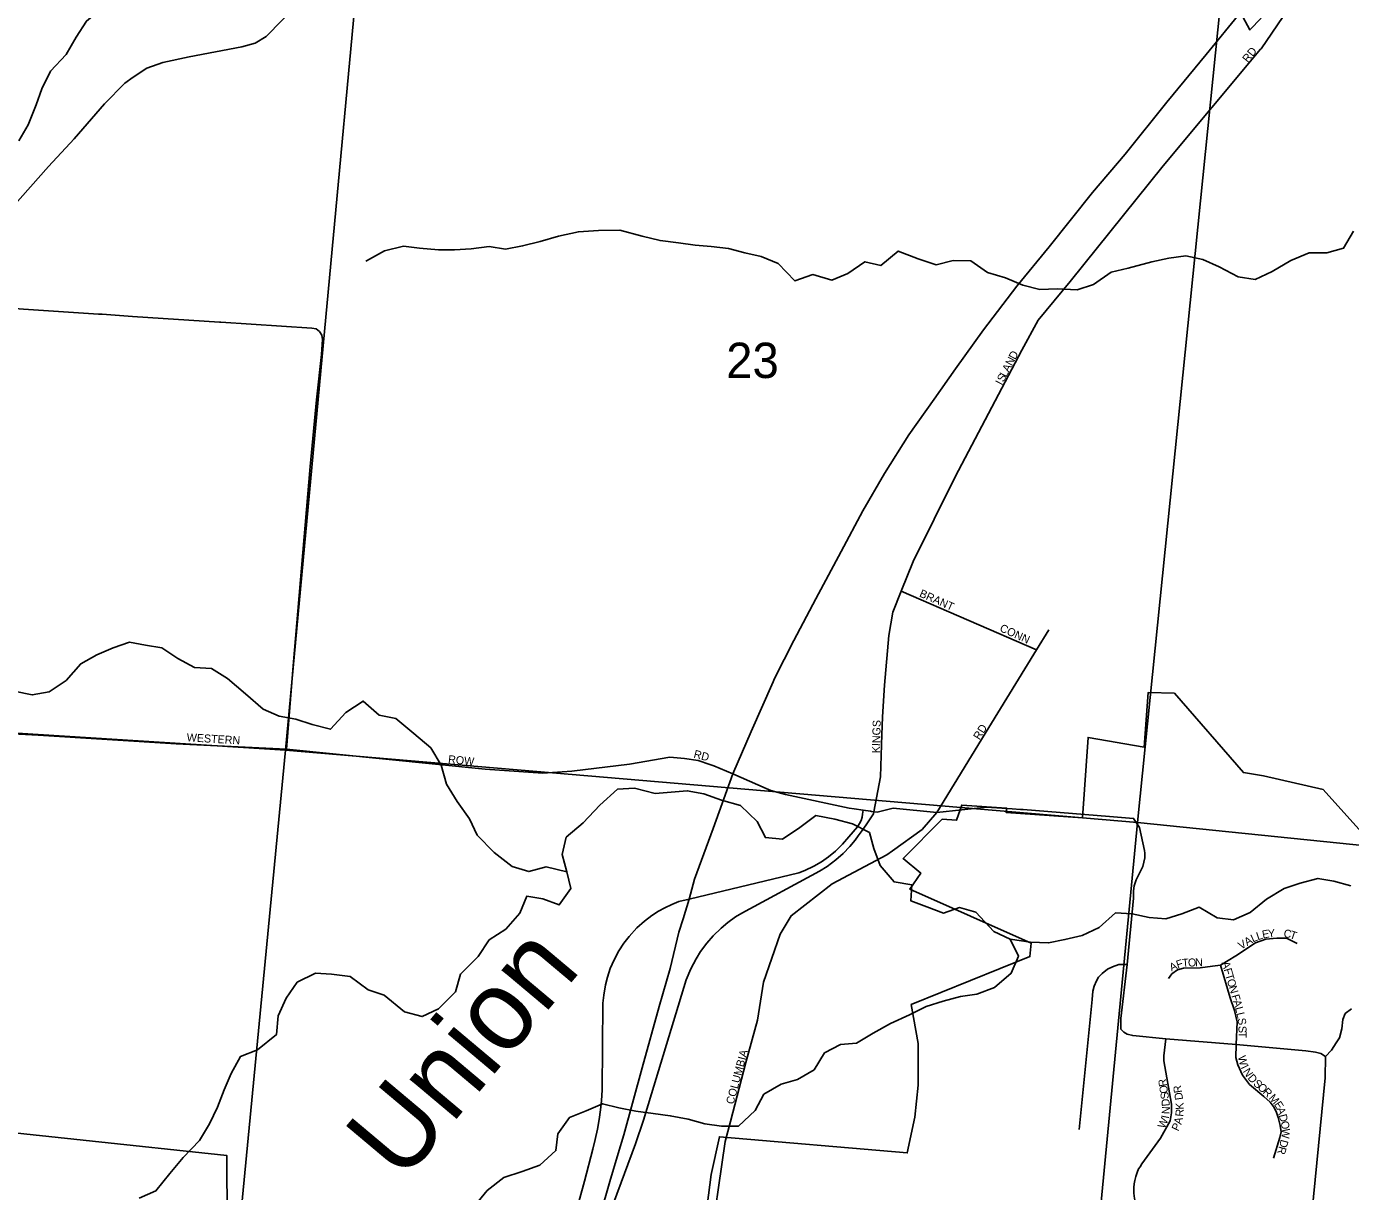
# Model space of a CAD drawing. Extents: x 1310247 to 1664935, y 284496 to 704931.
# Drawn here: x 1460035 to 1468308, y 489120 to 496402 of the extents above; entities that cross this region are included whole.
import ezdxf

# ---------------------------------------------------------------- set-up
doc = ezdxf.new("R2010")
doc.units = 0
for name, color, linetype in [('GM_P_State_Location', 7, 'Continuous'), ('GM_X_Corporation_Text', 7, 'Continuous'), ('GM_X_County', 7, 'Continuous'), ('GM_X_County_Road_Text', 7, 'Continuous'), ('GM_X_County_Subdivision_Text', 7, 'Continuous'), ('GM_X_Major_Lake_Text', 7, 'Continuous'), ('GM_X_Minor_Lake_Text', 7, 'Continuous'), ('GM_X_Minor_River_Text', 7, 'Continuous'), ('GM_X_Rail_Line', 7, 'Continuous'), ('GM_X_State_Location', 7, 'Continuous'), ('GM_X_State_Shield', 7, 'Continuous'), ('GM_X_Township_Road_Text', 7, 'Continuous'), ('GM_X_US_Location', 7, 'Continuous'), ('GM_X_US_Route', 7, 'Continuous')]:
    doc.layers.add(name, color=color, linetype=linetype)

msp = doc.modelspace()

# ---------------------------------------------------------------- linework, layer by layer
at = {"layer": 'GM_X_Corporation_Text'}
for points in [[(1467746.6, 496260.3), (1467748.8, 496262.9), (1467918, 496509.4), (1468043.4, 496622.5), (1468281.5, 496759.2)], [(1465377.5, 491915.5), (1465383.1, 492086.9), (1465396.4, 492285.3), (1465422.8, 492596), (1465448.8, 492741.9), (1465501, 492871.8), (1465575.7, 493057.8), (1465836.7, 493587), (1466255.3, 494379.1), (1466356.6, 494565.2), (1466555.8, 494806.9), (1467137.1, 495530.3), (1467746.6, 496260.3)], [(1459145.9, 494694.1), (1459154.5, 494693.4), (1459657.4, 494661.2), (1460016.7, 494635.6), (1460485.7, 494604.4), (1460508, 494602.9)], [(1460508, 494602.9), (1460697, 494589.6), (1461241.5, 494554.2)], [(1461241.5, 494554.2), (1461250.1, 494553.7), (1461817.4, 494515.4), (1461845.2, 494511.1), (1461866, 494494.7), (1461880.1, 494471.7), (1461884, 494445.5), (1461878, 494351.6), (1461846.8, 494067.2), (1461806.5, 493651.1), (1461738.2, 492845.2), (1461701.1, 492404.6), (1461660.1, 491885.4)], [(1465501, 492871.8), (1466345.9, 492505.1)], [(1465723.9, 491489.4), (1466048.5, 492019.5), (1466345.9, 492505.1), (1466423.1, 492631.1)], [(1464304.6, 491789.7), (1464230.9, 491813.7), (1464147.1, 491826.4), (1464055.4, 491834), (1463802.7, 491791.8), (1463441.7, 491746.7), (1463261.2, 491734.7), (1462900.3, 491760.2), (1461660.1, 491885.4), (1460969.5, 491918.4), (1460108.2, 491971.8), (1459125, 492025.2), (1458149.4, 492086.1), (1457074.7, 492154.7), (1456326.7, 492187.1), (1456326.5, 492187.1)], [(1465329, 491493.4), (1465371, 491711.6), (1465377.4, 491912.4), (1465377.5, 491915.5)], [(1464449.4, 491730.2), (1464330.6, 491781.3), (1464304.6, 491789.7)], [(1464656.3, 491638.6), (1464449.4, 491730.2)], [(1465206.6, 491510.9), (1465175.9, 491515.3), (1464778, 491602.3), (1464685.6, 491625.7), (1464656.3, 491638.6)], [(1465313.9, 491495.6), (1465307.8, 491496.4), (1465262.6, 491502.9), (1465206.6, 491510.9)], [(1465723.9, 491489.4), (1465449.4, 491515.3), (1465350, 491490.4), (1465329, 491493.4), (1465313.9, 491495.6)], [(1465447, 491250.3), (1465630.6, 491381.6), (1465723.9, 491489.4)], [(1465880.1, 491505.5), (1465723.9, 491489.4)], [(1464433.2, 489557.5), (1464528.9, 489925.8), (1464602.5, 490190.9), (1464639.1, 490428.9), (1464743.8, 490729.4), (1464813.1, 490843.9), (1465069.5, 491043.7), (1465411.6, 491224.9), (1465445.9, 491249.5), (1465447, 491250.3)]]:
    msp.add_lwpolyline(points, dxfattribs=at)
at = {"layer": 'GM_X_County'}
for points in [[(1462139.6, 497115.2), (1461654.2, 491877.6), (1456291.7, 492217.5), (1456780, 497501.1)], [(1462164.5, 497362.7), (1467527.6, 496856.8), (1466976.4, 491426.5), (1461654.2, 491877.6), (1462139.6, 497115.2)], [(1456291.7, 492217.5), (1461654.2, 491877.6), (1461130.9, 486442.7), (1455772.4, 486880.5)], [(1461654.2, 491877.6), (1466976.4, 491426.5), (1466459.9, 486031.6), (1461130.9, 486442.7)], [(1466976.4, 491426.5), (1472176.9, 490896), (1471718.9, 485523.9), (1466459.9, 486031.6)]]:
    msp.add_lwpolyline(points, close=True, dxfattribs=at)
msp.add_lwpolyline([(1472176.9, 490896), (1466976.4, 491426.5), (1467527.6, 496856.8)], dxfattribs=at)
at = {"layer": 'GM_X_County_Road_Text'}
msp.add_lwpolyline([(1464195.1, 487940.2), (1464198, 487956.7), (1464215.5, 488107.7), (1464298.4, 488727.3), (1464400.9, 489433.2), (1464433.2, 489557.5)], dxfattribs=at)
at = {"layer": 'GM_X_County_Subdivision_Text'}
for points in [[(1466193, 491511.1), (1466033.6, 491521.4), (1465880.1, 491505.5)], [(1466245.2, 491507.8), (1466193, 491511.1)], [(1467022.1, 491234), (1467021.3, 491250.9), (1466990.2, 491395.1), (1466952.1, 491452.2), (1466801.1, 491464.7), (1466262.2, 491506.7), (1466245.2, 491507.8)], [(1467991.2, 488216.6), (1468149.3, 489830.6), (1468151.4, 489964.5), (1468122.9, 489982.4), (1468089.2, 489991.9), (1468029.1, 489998.2), (1467593.8, 490038.8), (1467153.3, 490074.8), (1466947.5, 490094.7), (1466911.9, 490102.9), (1466891.7, 490116.9), (1466872.7, 490135.2), (1466872.2, 490201.5), (1466912.1, 490539.7), (1466952.2, 490953.5), (1466952.2, 490999.4), (1466955.7, 491030), (1466968.9, 491068.4), (1467010.8, 491152.3), (1467023.4, 491204.7), (1467022.1, 491234)], [(1466612, 489507.4), (1466692.8, 490320.6), (1466698.3, 490372.7), (1466706.5, 490404.1), (1466720.2, 490437), (1466733.9, 490458.9), (1466757.2, 490483.6), (1466788.7, 490509.6), (1466821.5, 490524.6), (1466861.2, 490538.3), (1466884.5, 490539.7), (1466912.1, 490539.7)]]:
    msp.add_lwpolyline(points, dxfattribs=at)
at = {"layer": 'GM_X_Major_Lake_Text'}
for points in [[(1467567.1, 496591.3), (1467679.5, 496380.6), (1467749.4, 496452.9)], [(1468416.2, 491322.2), (1468137.2, 491632.1), (1467764, 491718.2), (1467638.6, 491738.1), (1467207.6, 492233.9), (1467043.7, 492239.7), (1467019.7, 491896.5), (1466668.1, 491958.5), (1466632.9, 491454.8), (1466157.1, 491488.1), (1466158.5, 491516), (1465879.2, 491535.5), (1465846.4, 491440.1), (1465756.6, 491446.3), (1465512.6, 491202.4), (1465622.9, 491109.8), (1465555.3, 491009.5), (1466311.7, 490672.7), (1466304.3, 490588.1), (1465563.5, 490288.8), (1465606.6, 490044.5), (1465606.6, 489785.6), (1465585.4, 489583.7), (1465538, 489360.7), (1464364.6, 489462.6), (1464313.6, 489226.7), (1464117.3, 487711.1)], [(1461302.1, 486445.4), (1461287.6, 489344.3), (1458591.9, 489632.4), (1458545.1, 486934)]]:
    msp.add_lwpolyline(points, dxfattribs=at)
at = {"layer": 'GM_X_Minor_River_Text'}
for points in [[(1460009, 497323.3), (1460040.8, 497217.5), (1460109.3, 497132.8), (1460209.6, 497036.6), (1460207.6, 496934.4), (1460187.5, 496834.2), (1460295.9, 496778), (1460406.2, 496727.9), (1460500.5, 496627.7), (1460510.5, 496517.5), (1460410.2, 496435.3), (1460346, 496335), (1460281.8, 496226.8), (1460185.5, 496122.6), (1460131.3, 496012.3), (1460095.2, 495912.1), (1460045, 495787.8), (1459986.8, 495687.6)], [(1468327.3, 495122.1), (1468265.1, 495015.9), (1468160.7, 494987.8), (1468050.4, 494987.8), (1467936, 494939.7), (1467817.6, 494869.6), (1467713.3, 494819.5), (1467606.9, 494837.5), (1467486.6, 494899.7), (1467386.3, 494945.8), (1467279.9, 494967.8), (1467173.6, 494953.8), (1467067.2, 494929.8), (1466918.8, 494891.7), (1466812.4, 494865.6), (1466702.1, 494789.4), (1466599.7, 494755.4), (1466475.3, 494761.4), (1466367, 494757.4), (1466260.7, 494785.4), (1466152.3, 494831.5), (1466040, 494863.6), (1465935.6, 494937.8), (1465825.3, 494939.8), (1465718.9, 494911.7), (1465606.6, 494949.8), (1465482.2, 494997.9), (1465373.8, 494907.7), (1465273.5, 494931.8), (1465167.2, 494857.6), (1465066.9, 494815.5), (1464948.5, 494851.6), (1464836.1, 494811.5), (1464731.8, 494919.8), (1464625.5, 494963.9), (1464523.2, 494987.9), (1464420.8, 495014), (1464312.5, 495026), (1464212.2, 495034), (1464109.8, 495050.1), (1463993.5, 495064.1), (1463881.1, 495090.2), (1463742.7, 495128.3), (1463608.3, 495126.3), (1463483.9, 495118.3), (1463359.5, 495092.2), (1463245.1, 495058.1), (1463134.7, 495030.1), (1463028.4, 495010), (1462926.1, 495026.1), (1462813.7, 495012), (1462709.4, 495006), (1462609.1, 495006), (1462490.7, 495016), (1462390.4, 495028.1), (1462272, 495000), (1462159.7, 494937.9), (1462155.7, 494933.9)], [(1463411.5, 491117.3), (1463281.1, 491149.4), (1463172.8, 491119.3), (1463070.5, 491151.4), (1462956.1, 491239.6), (1462851.8, 491347.8), (1462803.6, 491450), (1462725.4, 491558.3), (1462659.2, 491666.5), (1462625.1, 491784.8), (1462560.9, 491893.1), (1462454.5, 491983.3), (1462342.2, 492075.5), (1462237.8, 492097.5), (1462137.5, 492185.7), (1462031.2, 492113.6), (1461934.9, 492009.3), (1461820.5, 492039.4), (1461718.2, 492071.5), (1461613.9, 492091.5), (1461513.6, 492135.6), (1461403.2, 492229.8), (1461290.9, 492326), (1461190.6, 492388.2), (1461084.2, 492396.2), (1460979.9, 492452.3), (1460879.6, 492518.5), (1460779.3, 492534.5), (1460678.9, 492552.6), (1460576.6, 492518.5), (1460474.3, 492474.4), (1460374, 492418.3), (1460281.7, 492314), (1460177.4, 492243.9), (1460071, 492223.8), (1459956.7, 492247.9)], [(1468311.1, 491031), (1468204.7, 491059.1), (1468104.4, 491077.1), (1467994, 491047), (1467893.7, 491013), (1467783.4, 490946.8), (1467681.1, 490864.6), (1467576.7, 490818.5), (1467474.4, 490830.6), (1467362, 490896.7), (1467253.7, 490854.6), (1467153.4, 490824.5), (1467049.1, 490832.6), (1466944.7, 490854.6), (1466840.4, 490862.6), (1466738.1, 490770.4), (1466631.7, 490720.3), (1466523.4, 490694.3), (1466421.1, 490674.2), (1466308.7, 490678.2), (1466182.3, 490696.3), (1466080, 490744.4), (1465967.6, 490866.7), (1465865.3, 490894.7), (1465765, 490860.7), (1465660.6, 490898.8), (1465560.3, 490936.8), (1465566.4, 491037.1), (1465456, 491055.1), (1465369.7, 491157.3), (1465329.6, 491263.6), (1465301.5, 491363.8), (1465195.2, 491417.9), (1465086.8, 491448), (1464966.4, 491470), (1464866.1, 491395.9), (1464757.8, 491321.7), (1464651.5, 491331.8), (1464601.3, 491432), (1464497, 491532.2), (1464376.6, 491566.3), (1464268.2, 491606.4), (1464163.9, 491624.4), (1463963.3, 491608.4), (1463834.9, 491640.5), (1463728.5, 491634.5), (1463618.2, 491534.2), (1463513.9, 491424), (1463407.5, 491333.8), (1463381.5, 491225.5), (1463411.5, 491117.3), (1463435.6, 491013), (1463363.4, 490910.8), (1463261.1, 490948.9), (1463160.8, 490965), (1463116.6, 490860.7), (1463030.4, 490760.5), (1462926, 490692.3), (1462857.8, 490588.1)], [(1466182.3, 490696.3), (1466232.5, 490590), (1466188.3, 490483.8), (1466084, 490395.6), (1465973.6, 490353.5), (1465871.3, 490339.5), (1465763, 490309.4), (1465656.6, 490275.3), (1465552.3, 490225.2), (1465433.9, 490169.1), (1465325.6, 490109), (1465221.3, 490046.8), (1465121, 490038.8), (1465020.6, 489986.7), (1464956.4, 489880.5), (1464852.1, 489820.3), (1464749.8, 489790.3), (1464641.5, 489728.1), (1464587.3, 489625.9), (1464483, 489527.7), (1464376.6, 489527.7), (1464274.3, 489543.7), (1464170, 489571.8), (1464057.6, 489593.8), (1463951.3, 489607.9), (1463842.9, 489621.9), (1463736.6, 489642), (1463634.3, 489668), (1463532, 489623.9), (1463427.7, 489581.8), (1463355.4, 489479.6), (1463343.4, 489375.3), (1463243.1, 489285.1), (1463132.7, 489245.1), (1463018.4, 489207), (1462914.1, 489126.8), (1462829.8, 489024.6)], [(1462857.8, 490588.1), (1462747.5, 490477.8), (1462715.4, 490367.6), (1462609, 490261.4), (1462506.7, 490213.3), (1462396.4, 490243.3), (1462270, 490347.6), (1462169.7, 490379.6), (1462057.3, 490463.8), (1461940.9, 490477.9), (1461840.6, 490483.9), (1461726.3, 490427.8), (1461658, 490327.5), (1461607.9, 490217.3), (1461595.9, 490101), (1461477.5, 490004.8), (1461371.2, 489964.7), (1461313, 489858.5), (1461268.9, 489756.2), (1461228.7, 489648), (1461178.6, 489543.8), (1461116.4, 489439.5), (1461014.1, 489333.3), (1460929.8, 489233.1), (1460843.6, 489124.8), (1460739.2, 489078.7)]]:
    msp.add_lwpolyline(points, dxfattribs=at)
at = {"layer": 'GM_X_State_Location'}
for points in [[(1467170.9, 490450.5), (1467192, 490481.1), (1467227.8, 490505.4), (1467264.7, 490515.9), (1467368.2, 490517.5), (1467445, 490527.5), (1467495.2, 490533.7), (1467592.4, 490592.5), (1467713.9, 490674), (1467778.2, 490697.2), (1467846.7, 490703.5), (1467908.9, 490703.5), (1467975.3, 490670.9)], [(1467593.8, 490038.8), (1467599, 490180.4), (1467582.3, 490250.6), (1467557.1, 490330.3), (1467495.2, 490533.7)], [(1468151.4, 489964.5), (1468189.3, 490003.5), (1468218.8, 490049.9), (1468238.9, 490080.5), (1468253.7, 490137.4), (1468261, 490194.3), (1468274.7, 490232.3), (1468313.7, 490261.8)], [(1466985.7, 488974.5), (1466965, 489051.8), (1466959.3, 489076.2), (1466955, 489110.1), (1466953.4, 489144.1), (1466956.6, 489168.3), (1466960.4, 489189.4), (1466966.3, 489213.6), (1466974.9, 489238.9), (1466984.1, 489261.1), (1466992.7, 489275.1), (1467003.2, 489292.9), (1467121.8, 489452.8), (1467180.6, 489560.8), (1467189, 489612.2), (1467189, 489666.7), (1467140.7, 489937.4), (1467141.8, 489968.9), (1467153.3, 490074.8)], [(1467827.2, 489329), (1467867.2, 489458), (1467874.5, 489492.1), (1467868.5, 489532.4), (1467855.4, 489582.7), (1467845.3, 489612.9), (1467830.2, 489645.1), (1467806.1, 489678.4), (1467766.8, 489714.6), (1467676.2, 489789), (1467632.9, 489846.4), (1467604.3, 489911.9), (1467590.6, 489958.1), (1467593.8, 490038.8)]]:
    msp.add_lwpolyline(points, dxfattribs=at)
at = {"layer": 'GM_X_State_Shield'}
for points in [[(1464699.8, 492304.9), (1464709.6, 492327.3), (1464829.9, 492563.4), (1464966.8, 492825.1), (1465124.7, 493119.9), (1465260.1, 493374.1), (1465395.5, 493607.2), (1465548.9, 493849.4), (1465706.8, 494072), (1465840.7, 494263), (1466015.1, 494506.6), (1466222.7, 494778.9), (1466425.7, 495024), (1466696.5, 495363.9), (1466899.5, 495604.6), (1467161.2, 495929.5), (1467406.4, 496227.3), (1467619.7, 496489.3)], [(1464137.3, 490824.2), (1464176.1, 490947.4), (1464208.8, 491071.4), (1464324.6, 491388.7), (1464449.4, 491730.2), (1464563.7, 491994.9), (1464699.8, 492304.9)], [(1463680.4, 489182.5), (1463732, 489357.4), (1463766.4, 489474), (1463880.9, 489893.7), (1463987.7, 490277.3), (1464056.8, 490513.4), (1464111, 490740.5), (1464137.3, 490824.2)], [(1462720.1, 486374.3), (1462815.5, 486588), (1462931.8, 486882.6), (1463061.2, 487233.1), (1463184.4, 487573.7), (1463297, 487907.3), (1463439.2, 488371.1), (1463544.5, 488716.1), (1463658.8, 489109), (1463680.4, 489182.5)]]:
    msp.add_lwpolyline(points, dxfattribs=at)
at = {"layer": 'GM_X_Township_Road_Text'}
msp.add_lwpolyline([(1459946.5, 495273.3), (1460173.1, 495526.2), (1460332.8, 495698.8), (1460522.9, 495918.4), (1460649.5, 496047.6), (1460701.5, 496086), (1460786.5, 496141.1), (1460887.7, 496177.3), (1461051.4, 496213.1), (1461379.6, 496273.8), (1461463.1, 496297), (1461531.8, 496339.8), (1461632.1, 496441.9), (1461707.2, 496516.1), (1461779.6, 496566.2), (1461865.9, 496611.7), (1461982.9, 496652.4), (1462084.1, 496674.8), (1462188, 496691.5), (1462271.9, 496698.5)], dxfattribs=at)
at = {"layer": 'GM_X_US_Route'}
for points in [[(1465262.6, 491502.9), (1465258.9, 491477.5), (1465256.8, 491459.6), (1465250.7, 491439.9), (1465240.2, 491420.9), (1465226.6, 491398.9), (1465173.3, 491337.8), (1465134.1, 491291.4), (1465089.9, 491247.7), (1465045.6, 491211.2), (1465002, 491180.7), (1464954.7, 491153.1), (1464898.7, 491126.5), (1464861.8, 491112.2), (1464176.1, 490947.4), (1464111.2, 490931.9), (1464067.7, 490914.8), (1464022.6, 490893.5), (1463984, 490872), (1463941.6, 490844.7), (1463896.4, 490810.4), (1463848.6, 490767.4), (1463800.4, 490714.8), (1463767.9, 490672.6), (1463735.9, 490623.3), (1463706.6, 490568.7), (1463682.9, 490513.7), (1463664.9, 490460.2), (1463652.5, 490411.9), (1463641.5, 490347.8), (1463636.9, 490297.4), (1463632.6, 489755.5), (1463627.1, 489686.5), (1463620.9, 489631.4), (1463612.3, 489570.7), (1463601.8, 489510.2), (1463588.2, 489444.4), (1463573.7, 489384.3), (1463521.8, 489184.5), (1463181.1, 487946.5)], [(1463523, 488563.4), (1463771, 489232.7), (1463841, 489418.7), (1463891.1, 489565), (1464156.9, 490443.4), (1464185.6, 490512.2), (1464218.9, 490575.1), (1464247.3, 490620), (1464285.7, 490671.8), (1464326.4, 490718.4), (1464375, 490765.7), (1464416.8, 490800.6), (1464466.1, 490836), (1464505.4, 490860.4), (1464989.5, 491122.4), (1465038, 491152.3), (1465092.4, 491192.6), (1465137.2, 491232.3), (1465178.5, 491275.5), (1465211.9, 491316.4), (1465231.3, 491343.4), (1465255.9, 491375.4), (1465281.3, 491411.1), (1465297.2, 491437.6), (1465327.2, 491481.2), (1465329, 491493.4)]]:
    msp.add_lwpolyline(points, dxfattribs=at)

# ---------------------------------------------------------------- texts
at = {"layer": 'GM_P_State_Location'}
for s, rotation, p in [('A', 31.40987, (1467662.2, 490653.4)), ('L', 24.63391, (1467698.4, 490675.6)), ('L', 18.33993, (1467729, 490689.7)), ('E', 11.19204, (1467760.8, 490700.4)), ('Y', 4.66019, (1467793.9, 490707)), ('C', 349.72339, (1467887.1, 490711.4)), ('T', 341.59961, (1467924.2, 490704.8)), ('V', 31.42853, (1467624.7, 490630.4)), ('A', 25.39192, (1467189.8, 490494.5)), ('F', 18.42631, (1467228.1, 490512.8)), ('T', 4.51184, (1467258.3, 490523.3)), ('O', 1.00547, (1467292.6, 490526)), ('N', 2.26985, (1467337.8, 490526.8)), ('A', 286.37475, (1467502.5, 490550.4)), ('F', 286.39031, (1467514.9, 490508.2)), ('T', 286.39571, (1467524.8, 490474.4)), ('O', 286.37475, (1467534.7, 490440.7)), ('N', 286.37475, (1467547.1, 490398.5)), ('F', 286.39571, (1467563.3, 490343.6)), ('A', 286.37475, (1467573.2, 490309.8)), ('L', 285.03703, (1467585.5, 490267.9)), ('L', 283.14822, (1467594.6, 490234.3)), ('S', 278.33489, (1467602.4, 490201.1)), ('S', 271.09279, (1467607.8, 490154.8)), ('T', 270, (1467608.5, 490119.8)), ('W', 283.26556, (1467604.1, 489963.3)), ('I', 295.96572, (1467621.3, 489896.2)), ('N', 302.43724, (1467633.9, 489871.1)), ('R', 99.19484, (1467162.2, 489779.7)), ('D', 310.58793, (1467662.1, 489827.7)), ('S', 318.71632, (1467696.2, 489788.8)), ('O', 319.27661, (1467723.1, 489765.2)), ('O', 99.21308, (1467169.2, 489736.2)), ('S', 98.94087, (1467174.7, 489701.2)), ('R', 99.05208, (1467255.8, 489739.5)), ('D', 98.22819, (1467262.2, 489695.2)), ('R', 317.59399, (1467756.1, 489736.8)), ('M', 312.21734, (1467794, 489701.7)), ('D', 96.24397, (1467179.8, 489654.9)), ('N', 87.40324, (1467178.1, 489602.5)), ('R', 85.37785, (1467262.9, 489586.5)), ('K', 92.38214, (1467266.2, 489632.6)), ('E', 302.599, (1467828.1, 489664.4)), ('A', 288.43496, (1467845.7, 489637.7)), ('W', 66.33114, (1467146.2, 489509.2)), ('I', 78.4622, (1467172.7, 489572.5)), ('P', 64.58363, (1467232.1, 489492.9)), ('A', 76.04118, (1467250.8, 489535)), ('D', 284.11047, (1467859.3, 489596.9)), ('O', 283.52209, (1467870, 489554.3)), ('W', 266.71943, (1467879.9, 489515.4)), ('R', 254.54132, (1467862, 489405.9)), ('D', 254.51099, (1467873.8, 489448.3))]:
    msp.add_text(s, height=50, rotation=rotation, dxfattribs=at).set_placement(p)
at = {"layer": 'GM_X_Minor_Lake_Text'}
msp.add_text('Union', height=499.96, rotation=49.94722, dxfattribs=at).set_placement((1462382.1, 489168.6))
at = {"layer": 'GM_X_Rail_Line'}
for s, rotation, p in [('RD', 51.34374, (1467666.5, 496172.4)), ('D', 62.48805, (1466213.2, 494315.7)), ('A', 62.48805, (1466172.6, 494237.6)), ('N', 62.48805, (1466192.9, 494276.7)), ('I', 62.51625, (1466129.9, 494155.7)), ('S', 62.48193, (1466140.1, 494175.2)), ('L', 62.48754, (1466156.3, 494206.4)), ('BRANT', 336.16591, (1465609.6, 492840)), ('CONN', 335.43431, (1466111.4, 492624.3)), ('KINGS', 88.63718, (1465367.6, 491858.7)), ('RD', 57.98724, (1465989.5, 491938.8)), ('WESTERN', 356.53027, (1461034.8, 491934.4)), ('RD', 345.26883, (1464200, 491832.9)), ('ROW', 354.56261, (1462667.5, 491797.9)), ('COLUMBIA', 75.0182, (1464452.7, 489661.4))]:
    msp.add_text(s, height=50, rotation=rotation, dxfattribs=at).set_placement(p)
at = {"layer": 'GM_X_US_Location'}
msp.add_text('23', height=221, rotation=0.00001, dxfattribs=at).set_placement((1464406.8, 494204.5))

doc.saveas('drawing.dxf')
